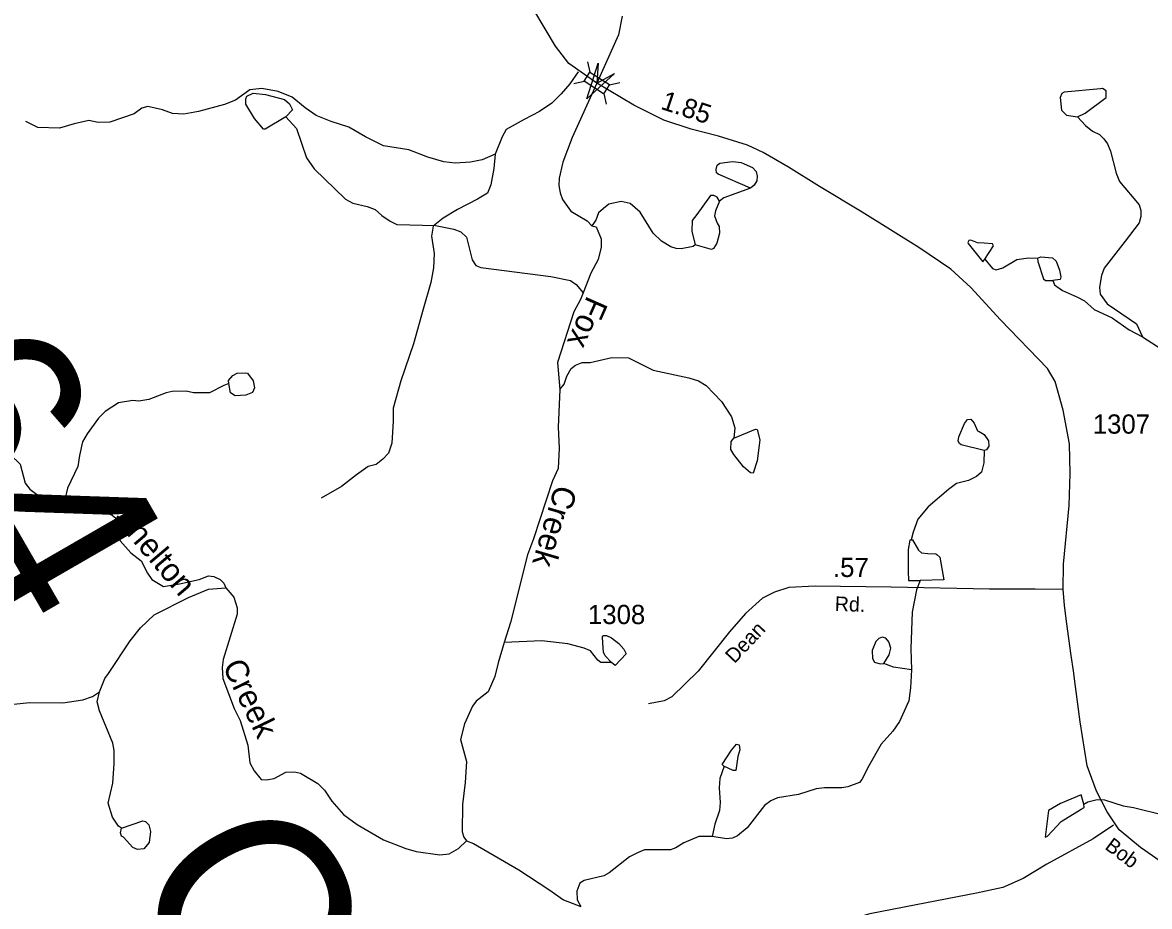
# Model space of a CAD drawing. Extents: x 2056842 to 2160602, y 826753 to 1016856.
# Drawn here: x 2076838 to 2084160, y 939218 to 944960 of the extents above; entities that cross this region are included whole.
import ezdxf

# ---------------------------------------------------------------- set-up
doc = ezdxf.new("R2010")
doc.units = 0
for name, color, linetype in [('Exist Hydrographic Creek Single Shore', 7, 'Continuous'), ('Exist Hydrographic Creek Single Shore Label', 7, 'Continuous'), ('Exist Hydrographic Misc Water Feature', 7, 'Continuous'), ('Exist Hydrographic Pond Under 1500 Sq Ft', 7, 'Continuous'), ('Exist Road Non-System Type 51', 7, 'Continuous'), ('Exist Road Secondary Mileage Hundredths English Label', 7, 'Continuous'), ('Exist Road Secondary Structure Culvert Number Label', 7, 'Continuous'), ('Exist Road Secondary Structure Standard Bridge Attributed CELL', 7, 'Continuous'), ('Exist Road Secondary Structure Standard Bridge CELL', 7, 'Continuous'), ('Exist Road Secondary Structure Standard Bridge Number Label', 7, 'Continuous'), ('Exist Road Secondary Type 51 Attributed', 7, 'Continuous'), ('Exist Road Secondary Type 51 Label', 7, 'Continuous'), ('Exist Road Secondary Type 51 Number Label', 7, 'Continuous')]:
    doc.layers.add(name, color=color, linetype=linetype)

msp = doc.modelspace()

# ---------------------------------------------------------------- linework, layer by layer
at = {"layer": 'Exist Hydrographic Creek Single Shore'}
for points in [[(2080734.4, 945000), (2080710.9, 944880), (2080569.3, 944566.1), (2080409, 944213.3), (2080347.6, 944053.1), (2080325.7, 943948.9), (2080322.1, 943900.7), (2080332.2, 943852.9), (2080346.1, 943809), (2080400.3, 943735), (2080506.7, 943671.5), (2080536.8, 943639.7)], [(2083692.5, 944347.5), (2083744.8, 944291.7), (2083788.9, 944253.9), (2083834.8, 944231.9), (2083862.9, 944204), (2083887.1, 944172.2), (2083907.2, 944124.2), (2083943.7, 943980.3), (2083965.9, 943926.4), (2084092.2, 943774.8), (2084104.5, 943738.8), (2084104.5, 943698.8), (2084092.6, 943658.8), (2084003, 943538.5), (2083865.6, 943364), (2083847.7, 943316.1), (2083836.1, 943240), (2083840.2, 943196), (2083884.2, 943132.2), (2084074.7, 943002.7), (2084114.9, 942918.9)], [(2080536.8, 943639.7), (2080564.9, 943631.5), (2080597.1, 943553.7), (2080597.3, 943499.6), (2080577.6, 943419.6), (2080529.8, 943331.7), (2080480.2, 943203.4)], [(2075679.6, 943426.4), (2075677.7, 943366.4), (2075706.2, 943314.3), (2075750.1, 943280.6), (2075900.3, 943213.2), (2076078.4, 943159.6), (2076326.7, 943076.3), (2076374.7, 943050.7), (2076452.9, 942976.9), (2076487.3, 942912.9), (2076539.7, 942765.1), (2076636.9, 942419.5), (2076653.3, 942277.4), (2076691.4, 942215.6), (2076821.7, 942089.8), (2076854.3, 941968.1), (2076886.3, 941928.4), (2076970.6, 941864.6), (2077020.4, 941846.5), (2077116.6, 941831.1)], [(2080480.2, 943203.4), (2080464.2, 943159.5), (2080420.5, 943079.3), (2080313.6, 942750.8), (2080328, 942574.9)], [(2084114.9, 942918.9), (2084235.1, 942839.2), (2084319.4, 942763.6), (2084351.6, 942695.6), (2084351.8, 942655.6), (2084331.9, 942627.6)], [(2080328, 942574.9), (2080318.7, 942331), (2080325.4, 942195), (2080317.7, 942062.9), (2080281.9, 941982.9), (2080157, 941606.5), (2080119.4, 941502.3), (2080008.8, 941061.9), (2079967.1, 940931.9)], [(2077116.6, 941831.1), (2077386.7, 941773.9), (2077420.9, 941759.8), (2077444.8, 941739.9), (2077457, 941636), (2077473.2, 941592), (2077541.5, 941514.1), (2077609.6, 941462.5), (2077650, 941382.6), (2077678, 941342.6), (2077754.2, 941297.1), (2077858.2, 941313.3), (2077986.1, 941341.8), (2078046, 941365.8), (2078082, 941362.1), (2078122, 941341.9), (2078146.1, 941318.1), (2078158.3, 941288.4)], [(2078158.3, 941288.4), (2078210.5, 941226.2), (2078232.7, 941156.5), (2078232.8, 941116.5), (2078141.7, 940822.1), (2078135.7, 940770), (2078140.1, 940698.1), (2078212.5, 940504.3), (2078252.9, 940424.7), (2078301.4, 940264.5), (2078315.8, 940150.7), (2078342, 940099), (2078388, 940042.9), (2078424.1, 940039.2), (2078472.2, 940049.3), (2078549.8, 940089.4), (2078605.9, 940091.5), (2078643.8, 940083.9), (2078756.3, 940016.2), (2078800.4, 939972.3), (2078848.4, 939902.4), (2078922.8, 939814.6), (2079013, 939751), (2079183.2, 939651.3), (2079327.4, 939593.9), (2079395.5, 939574.1), (2079549.6, 939552.5), (2079609.5, 939558.8), (2079671.3, 939594.9), (2079723.1, 939643.1)], [(2079967.1, 940931.9), (2079927.6, 940799.8), (2079906.1, 940711.6), (2079862.3, 940611.5), (2079786.3, 940551.4), (2079762.6, 940519.4), (2079709, 940403), (2079683.3, 940303.1), (2079721.7, 940159.3), (2079713.9, 940023.3), (2079696.5, 939879.2), (2079695.2, 939703.1), (2079705.2, 939667.1), (2079723.1, 939643.1)], [(2079723.1, 939643.1), (2079767.4, 939627.4), (2080061.8, 939456.2), (2080258.3, 939326.8), (2080352.4, 939261.2), (2080464.4, 939217.5)]]:
    msp.add_lwpolyline(points, dxfattribs=at)
at = {"layer": 'Exist Hydrographic Misc Water Feature'}
for p, q in [((2078549, 944347.5), (2078415.1, 944267.1)), ((2081568.2, 943882.9), (2081357.8, 943974.2)), ((2077481.3, 939726.3), (2077619.1, 939772.8))]:
    msp.add_line(p, q, dxfattribs=at)
for points in [[(2083842, 944530), (2083606, 944507.2), (2083590.2, 944499.2), (2083580.2, 944473.2)], [(2083692.5, 944347.5), (2083742.6, 944371.7), (2083878.1, 944472), (2083878.1, 944516.1), (2083854.1, 944532), (2083842, 944530)], [(2078415.1, 944267.1), (2078403.2, 944267), (2078345, 944336.8), (2078288.6, 944428.7), (2078288.6, 944464.7), (2078296.4, 944480.7)], [(2078296.4, 944480.7), (2078336.4, 944500.9), (2078416.3, 944491.1), (2078540.6, 944459.4), (2078572.6, 944431.6), (2078592.7, 944391.7), (2078549, 944347.5)], [(2083580.2, 944473.2), (2083588.4, 944391.2), (2083620.5, 944357.2), (2083692.5, 944347.5)], [(2078549, 944347.5), (2078617.1, 944271.7), (2078683.7, 944079.9), (2078731.9, 944010.1), (2078936.5, 943812.7), (2078984.5, 943786.9), (2079076.6, 943765.1), (2079128.7, 943745.3), (2079172.8, 943705.5), (2079226.9, 943669.7), (2079271, 943647.7), (2079520.9, 943640.6), (2079641.1, 943616.9), (2079685.2, 943599), (2079723.1, 943565.1), (2079759.6, 943417.3), (2079783.8, 943381.4), (2079815.8, 943367.4), (2080270, 943310.9), (2080397.9, 943283.3), (2080436.1, 943257.4), (2080480.2, 943203.5)], [(2081357.8, 943974.2), (2081347.7, 943984.2), (2081345.7, 944004.2), (2081351.6, 944032.2), (2081367.6, 944046.3), (2081451.7, 944056.5), (2081507.7, 944050.8), (2081525.7, 944042.8)], [(2081525.7, 944042.8), (2081581.7, 944016.9), (2081603.9, 943991.1), (2081611.9, 943961.1), (2081608, 943931), (2081592, 943903), (2081568.2, 943882.9)], [(2081568.2, 943882.9), (2081394.3, 943820.4), (2081366.4, 943798.2)], [(2081209.3, 943515.8), (2081195.2, 943503.8), (2081117.5, 943489.5), (2081085.5, 943491.4), (2081051.2, 943503.4), (2080989.3, 943539.1), (2080935, 943590.9), (2080850.7, 943728.6), (2080786.5, 943784.5), (2080726.4, 943796.3), (2080646.5, 943780), (2080612.4, 943751.9), (2080580.6, 943723.8), (2080562.8, 943675.8), (2080537, 943639.7)], [(2081366.4, 943798.2), (2081340.6, 943736.2), (2081334.6, 943704.1), (2081350.8, 943656.2), (2081365, 943634.3), (2081367, 943590.3), (2081349.2, 943526.2), (2081327.4, 943492.2), (2081313.3, 943484.2), (2081209.3, 943515.8)], [(2081366.4, 943798.2), (2081350.2, 943824.2), (2081330.3, 943836.2), (2081308.2, 943836.1), (2081218.6, 943711.8)], [(2081218.6, 943711.8), (2081188.8, 943673.7), (2081187, 943603.8), (2081209.3, 943515.8)], [(2083085.2, 943525.7), (2083043.1, 943529.5), (2082999.2, 943545.4), (2082987.1, 943543.4), (2082979.1, 943531.3), (2082983, 943523.3)], [(2082983, 943523.3), (2083077.6, 943405.6), (2083089.5, 943421.7)], [(2083089.5, 943421.7), (2083147.1, 943509.8), (2083139.1, 943521.8), (2083085.2, 943525.7)], [(2083089.5, 943421.7), (2083139.7, 943361.8), (2083163.7, 943353.9), (2083207.6, 943366.1), (2083297.4, 943420.3), (2083373.5, 943430.6), (2083433.3, 943428.7)], [(2083433.3, 943428.7), (2083453.4, 943436.8), (2083529.3, 943431.1), (2083553.5, 943409.2)], [(2083433.3, 943428.7), (2083435.6, 943406.8), (2083471.9, 943294.8), (2083484, 943283), (2083532, 943283.1)], [(2083553.5, 943409.2), (2083575.6, 943351.2), (2083583.8, 943307.3), (2083579.9, 943291.2), (2083532, 943283.1)], [(2083532, 943283.1), (2083543.9, 943255.2), (2083595.9, 943219.3), (2083692.1, 943175.6), (2083738.2, 943151.7), (2083800.4, 943095.8), (2083916.6, 943042.2), (2084027, 942962.7), (2084114.9, 942918.9)], [(2080328.2, 942575.1), (2080358.2, 942611.2), (2080374, 942663.3), (2080401.8, 942711.4), (2080431.8, 942733.4), (2080473.6, 942751.6), (2080525.7, 942751.7), (2080667.6, 942784.2), (2080775.4, 942782.4), (2080935.8, 942700.9), (2081168.1, 942651.7), (2081230, 942631.9), (2081280.1, 942602.1), (2081378.3, 942498.4), (2081444.7, 942398.6), (2081465, 942326.7), (2081459.1, 942258.6)], [(2078178.3, 942614.4), (2078176.2, 942634.4), (2078204.1, 942666.5), (2078232, 942682.6), (2078288, 942684.7)], [(2078288, 942684.7), (2078300.1, 942682.8), (2078336.1, 942632.8), (2078344.4, 942586.9), (2078332.5, 942556.9), (2078288.6, 942538.7)], [(2078178.3, 942614.4), (2078146.3, 942602.3), (2078052.4, 942554), (2077948.4, 942553.7), (2077900.4, 942565.6), (2077810.4, 942563.2), (2077770.4, 942555.1), (2077658.7, 942510.8), (2077594.7, 942500.6), (2077554.7, 942504.4), (2077462.6, 942488.2), (2077374.9, 942433.9), (2077331, 942389.7), (2077257.4, 942287.5), (2077227.6, 942235.4), (2077207.7, 942147.4), (2077198.1, 942075.3), (2077130.4, 941935.1), (2077116.7, 941879.1), (2077116.7, 941831.1)], [(2078288.6, 942538.7), (2078220.5, 942534.5), (2078188.5, 942554.4), (2078178.3, 942614.4)], [(2081459.1, 942258.6), (2081601, 942319.1), (2081611, 942315.1), (2081629.1, 942249.2), (2081623.3, 942215.1)], [(2083085.4, 942179.8), (2082937.3, 942217.2), (2082925.2, 942225.2), (2082917.2, 942241.2), (2082921.1, 942269.3), (2082958.8, 942355.3)], [(2082958.8, 942355.3), (2082976.7, 942381.3), (2082998.6, 942383.4), (2083020.8, 942357.4), (2083042.9, 942307.6), (2083053, 942303.6)], [(2081521.8, 942072.8), (2081459.5, 942152.6), (2081439.4, 942186.5), (2081441.3, 942238.6), (2081459.1, 942258.6)], [(2083053, 942303.6), (2083084.9, 942283.7), (2083113.2, 942241.8), (2083115.3, 942207.8), (2083101.4, 942183.8), (2083085.4, 942179.8)], [(2081623.3, 942215.1), (2081611.7, 942113.1), (2081585.8, 942033.1), (2081568, 942035), (2081521.8, 942072.8)], [(2083085.4, 942179.8), (2083083.5, 942099.7), (2083067.7, 942039.6), (2083035.9, 942011.6), (2082983.9, 941985.4), (2082905.9, 941965.2), (2082854.1, 941927), (2082722.6, 941814.6), (2082654.8, 941732.5), (2082625, 941648.3), (2082611.1, 941600.3)], [(2082611.1, 941600.3), (2082603.1, 941596.2), (2082591.4, 941536.2), (2082591.8, 941396.2), (2082594.1, 941334.2), (2082670.1, 941334.4)], [(2082611.1, 941600.3), (2082621.1, 941598.2), (2082659.5, 941532.4), (2082679.4, 941514.5), (2082719.3, 941510.6), (2082771.4, 941508.7), (2082779.4, 941504.7)], [(2082779.4, 941504.7), (2082797.5, 941486.8), (2082823.9, 941339), (2082670.1, 941334.4)], [(2082670.1, 941334.4), (2082646.1, 941274.4), (2082618.7, 941130.3), (2082609.4, 940894.3), (2082613.7, 940754.4)], [(2077338.6, 940611.8), (2077372.4, 940698), (2077396.2, 940730.1), (2077537.5, 940942.5), (2077605.3, 941026.7), (2077692.9, 941112.9), (2077916.6, 941225.6), (2078046.4, 941278.1), (2078158.4, 941288.3)], [(2080663.7, 940802.2), (2080595.8, 940802), (2080575.7, 940817.9), (2080527.5, 940877.8), (2080487.6, 940895.6), (2080381.3, 940923.3), (2080211.3, 940942.8), (2079967.3, 940932)], [(2080607.5, 940928), (2080605.3, 940970.1), (2080613.3, 940978.1), (2080633.1, 940978.2), (2080665.3, 940962.3), (2080713.3, 940926.4), (2080745.5, 940888.5)], [(2080663.7, 940802.2), (2080623.7, 940846.1), (2080611.6, 940870.1), (2080607.5, 940928)], [(2080745.5, 940888.5), (2080759.5, 940858.5), (2080687.9, 940782.3), (2080663.7, 940802.2)], [(2082613.7, 940754.4), (2082497.7, 940772), (2082433.7, 940795.8)], [(2082613.7, 940754.4), (2082608.2, 940638.3), (2082596.3, 940552.3), (2082534.8, 940418.1), (2082493, 940355.9), (2082417.3, 940271.7), (2082335.7, 940131.5), (2082292, 940043.3), (2082276, 940023.3), (2082200.1, 939995), (2082160.2, 939988.9), (2082048.2, 939988.6), (2081994.3, 939982.4), (2081880.5, 939944.1), (2081742.5, 939923.6), (2081700.4, 939903.5), (2081658.6, 939873.3), (2081547.1, 939729.1), (2081483.1, 939676.8), (2081451.3, 939660.7), (2081411.3, 939656.6), (2081319.2, 939672.3)], [(2076288.3, 940058.5), (2076348.2, 940122.7), (2076396.2, 940134.9), (2076545.8, 940213.3), (2076573.7, 940237.4), (2076591.8, 940273.5), (2076615.1, 940413.6), (2076647.1, 940463.7), (2076686.9, 940497.8), (2076780.8, 940532.1), (2076882.7, 940542.4), (2077098.9, 940541.1), (2077230.7, 940559.6), (2077292.6, 940581.7), (2077338.6, 940611.8)], [(2077481.3, 939726.3), (2077461.4, 939738.2), (2077423.1, 939798.1), (2077394.8, 939888.1), (2077424.5, 940018.1), (2077434.1, 940146.2), (2077433.7, 940230.1), (2077425.5, 940278.1), (2077339, 940487.8), (2077322.8, 940547.8), (2077338.6, 940611.8)], [(2081395.7, 940128.5), (2081368, 940048.5), (2081364.4, 939988.4), (2081370.5, 939892.5), (2081366.6, 939840.5), (2081337.1, 939752.4), (2081319.2, 939672.3)], [(2083734.3, 939881.9), (2083716.3, 939941.7), (2083582.4, 939887.4)], [(2083734.3, 939881.9), (2083760.4, 939898), (2083820.3, 939912.1), (2083868.2, 939910.3), (2083988.4, 939870.7), (2084056.5, 939860.8), (2084248.6, 939813.5), (2084478.7, 939762.2), (2084698.7, 939744.9), (2084966.7, 939747.8)], [(2083582.4, 939887.4), (2083504.5, 939841.2), (2083483.2, 939667.1), (2083497.1, 939675.2)], [(2083497.1, 939675.2), (2083586.7, 939769.4), (2083716.5, 939849.8), (2083736.6, 939859.8), (2083734.3, 939881.9)], [(2077619.1, 939772.8), (2077637.1, 939768.8), (2077659.3, 939748.9), (2077669.3, 939704.9), (2077661.5, 939632.9), (2077625.6, 939592.7)], [(2077625.6, 939592.7), (2077585.7, 939588.6), (2077555.7, 939600.5), (2077493.4, 939668.4), (2077481.5, 939674.3), (2077473.5, 939696.3), (2077481.3, 939726.3)], [(2081319.2, 939672.3), (2081231.3, 939672.1), (2081135.5, 939631.7), (2081083.6, 939597.7), (2081047.6, 939585.5), (2080879.6, 939584.9), (2080833.5, 939566.8), (2080781.6, 939540.6), (2080650, 939436.3), (2080614.1, 939416.1), (2080486.1, 939385.7), (2080458.2, 939369.6), (2080440.4, 939317.6), (2080440.6, 939261.6), (2080464.6, 939217.7)]]:
    msp.add_lwpolyline(points, dxfattribs=at)
at = {"layer": 'Exist Hydrographic Pond Under 1500 Sq Ft'}
for points in [[(2082466.9, 940937.7), (2082447, 940959.5), (2082422.9, 940967.5), (2082401.1, 940957.5), (2082383, 940939.5), (2082359.1, 940881.2)], [(2082433.5, 940795.7), (2082469.4, 940851.7), (2082479.2, 940895.8), (2082466.9, 940937.7)], [(2082359.1, 940881.2), (2082361.3, 940827.4), (2082373.6, 940803.5), (2082409.5, 940793.6), (2082433.5, 940795.7)], [(2081445.2, 940232.4), (2081477.3, 940272.5), (2081493.2, 940268.5), (2081497.5, 940234.6), (2081485.4, 940192.6)], [(2081395.5, 940128.5), (2081383.6, 940140.2), (2081445.2, 940232.4)], [(2081485.4, 940192.6), (2081471.7, 940100.6), (2081455.6, 940100.6), (2081395.5, 940128.5)]]:
    msp.add_lwpolyline(points, dxfattribs=at)
at = {"layer": 'Exist Road Non-System Type 51'}
for points in [[(2080448.2, 944638.4), (2080394.4, 944562), (2080338.4, 944496.4), (2080276, 944435.6), (2080196.1, 944382.8), (2080096.9, 944330), (2079980.2, 944264.4), (2079953.4, 944217.1), (2079908.6, 944103.5)], [(2079908.6, 944103.5), (2079825.2, 944068.1), (2079748.4, 944052.1), (2079649.3, 944045.7), (2079575.7, 944055.3), (2079471.8, 944084.1), (2079347, 944133.7), (2079183.9, 944159.3), (2079066.8, 944216.6), (2078958, 944279.1), (2078842.9, 944317.5), (2078745.3, 944355.9), (2078673.4, 944405.5), (2078590.2, 944475.9), (2078499.1, 944512.7), (2078393.5, 944531.9), (2078315.2, 944522.3), (2078222.4, 944455.1), (2078149.5, 944427.9), (2077981.6, 944381.5), (2077885.6, 944363.9), (2077812.1, 944368.7), (2077748.1, 944392.7), (2077652.1, 944413.5), (2077613.8, 944403.9), (2077562.6, 944365.5), (2077405.2, 944312.7), (2077328.4, 944311.1), (2077269.3, 944322.3), (2077173.3, 944301.5), (2077077.4, 944272.7), (2076938.2, 944277.5), (2076859.9, 944315.9)], [(2079908.6, 944103.5), (2079900.6, 944012.3), (2079881.4, 943905.1), (2079859, 943852.3), (2079794.3, 943811.5), (2079663.1, 943745.9), (2079572, 943688.3), (2079506.4, 943637.1), (2079495.2, 943571.5), (2079512.8, 943459.4), (2079508, 943366.6), (2079490.4, 943270.6), (2079441.2, 943097.4), (2079377.2, 942873.4), (2079295.7, 942631.8), (2079246.3, 942455.1), (2079246.3, 942370.3), (2079236.7, 942227.9), (2079216.7, 942163.1), (2079178.3, 942123.1), (2079135.2, 942089.5), (2079084, 942076.7), (2079007.2, 942022.2), (2078911.3, 941945.4), (2078778.6, 941870.2)], [(2083927.2, 939746.2), (2083794, 939657), (2083493.4, 939492.2), (2083339.9, 939399.4), (2083206.2, 939341), (2083035.1, 939304.2), (2082710.5, 939240.1), (2082343.5, 939170.5), (2082206, 939130.5), (2082090.9, 939055.3), (2081964.5, 938927.3), (2081908.6, 938844.1), (2081891.1, 938782.1), (2081891.1, 938706.9), (2081932.7, 938580.5), (2082005.4, 938427.7)]]:
    msp.add_lwpolyline(points, dxfattribs=at)
at = {"layer": 'Exist Road Secondary Structure Standard Bridge Attributed CELL'}
msp.add_lwpolyline([(2080683.7, 944627.8), (2080503.6, 944463.4), (2080577.3, 944695.8), (2080569.3, 944566.1)], close=True, dxfattribs=at)
at = {"layer": 'Exist Road Secondary Structure Standard Bridge CELL'}
for p, q in [((2080509.6, 944705.1), (2080524.4, 944637.7)), ((2080418.9, 944563.4), (2080486.3, 944578.2)), ((2080651.5, 944555.9), (2080718.9, 944570.7)), ((2080614.3, 944497.8), (2080629.1, 944430.4))]:
    msp.add_line(p, q, dxfattribs=at)
msp.add_lwpolyline([(2080524.4, 944637.7), (2080651.7, 944556.2), (2080613.6, 944496.8), (2080486.3, 944578.2)], close=True, dxfattribs=at)
at = {"layer": 'Exist Road Secondary Type 51 Attributed'}
for points in [[(2080569.3, 944566.1), (2080386.9, 944693.3), (2080300.6, 944806.9), (2080086.7, 945167.8), (2079925.2, 945449.4), (2079824.6, 945635.9), (2079691.9, 945940), (2079589.8, 946195.2), (2079369.5, 946730.2), (2079174.6, 947222.4), (2078951.6, 947754.4), (2078757.3, 948225.7), (2078659.8, 948457.1), (2078629.4, 948567.5), (2078613.5, 948660.4), (2078607.1, 948774), (2078612.9, 948865.8)], [(2083599.4, 941277.2), (2083602.2, 941441.6), (2083637.3, 941822.8), (2083643.7, 942030.8), (2083640.5, 942222.8), (2083599.2, 942441.1), (2083546.4, 942626.8), (2083496.8, 942711.6), (2083192.1, 943027.4), (2082998.6, 943238.6), (2082869.1, 943357), (2082661.8, 943498.6), (2082294, 943727.4), (2082016.6, 943894.6), (2081815.1, 944021), (2081650.4, 944115.4), (2081548.1, 944163.4), (2081360.5, 944220.5), (2081183, 944266.9), (2081003.9, 944326.1), (2080810.4, 944422.2), (2080569.3, 944566.1)], [(2083599.4, 941277.2), (2083417.1, 941278.1), (2083121.3, 941279.7), (2082481, 941292.4), (2081987.8, 941297.2), (2081816.7, 941289.2), (2081723.9, 941258.8), (2081645.6, 941220.4), (2081535.2, 941121.2), (2081431.7, 941001.5), (2081227, 940745.4), (2081056.3, 940579.8), (2081006.8, 940552.6), (2080906, 940533.4)], [(2086662.4, 938897), (2086606.5, 938897), (2086431.8, 938947), (2085847.6, 939095.3), (2085382.3, 939217), (2084834.5, 939357.6), (2084403.5, 939464.3), (2084229.2, 939512.3), (2084101.3, 939600.3), (2083963.8, 939715.5), (2083885.5, 939832.3), (2083815.2, 939967.5), (2083754.5, 940130.7), (2083710.5, 940416.3), (2083679.7, 940646.4), (2083666.1, 940747.2), (2083651.7, 940847.2), (2083620.1, 941068.4), (2083607.4, 941175.6), (2083599.4, 941277.2)]]:
    msp.add_lwpolyline(points, dxfattribs=at)

# ---------------------------------------------------------------- texts
at = {"layer": 'Exist Hydrographic Creek Single Shore Label'}
for s, rotation, p in [('Fox', 246.22329, (2080507.8, 943191.3)), ('Creek', 253.50747, (2080300.7, 941963.5)), ('Shelton', 310.22444, (2077422.1, 941741.9)), ('Creek', 295.78834, (2078134.4, 940780.7))]:
    msp.add_text(s, height=150, rotation=rotation, dxfattribs=at).set_placement(p)
at = {"layer": 'Exist Road Secondary Mileage Hundredths English Label'}
for s, rotation, p in [('1.85', 341.70694, (2080978.1, 944400.5)), ('.57', 359.4452, (2082103, 941358.6))]:
    msp.add_text(s, height=125, rotation=rotation, dxfattribs=at).set_placement(p)
at = {"layer": 'Exist Road Secondary Structure Culvert Number Label'}
msp.add_text('C26', height=1230.31, rotation=300, dxfattribs=at).set_placement((2077494.1, 939426.9))
at = {"layer": 'Exist Road Secondary Structure Standard Bridge Number Label'}
msp.add_text('164', height=1230.31, rotation=300, dxfattribs=at).set_placement((2075382.9, 943321.3))
at = {"layer": 'Exist Road Secondary Type 51 Label'}
for s, rotation, p in [('Rd.', 358.28858, (2082114.5, 941136.9)), ('Dean', 46.6373, (2081463.6, 940791)), ('Bob', 323.01459, (2083864.2, 939595.6))]:
    msp.add_text(s, height=95, rotation=rotation, dxfattribs=at).set_placement(p)
at = {"layer": 'Exist Road Secondary Type 51 Number Label'}
for s, p in [('1307', (2083791.8, 942288.9)), ('1308', (2080512, 941051.8))]:
    msp.add_text(s, height=125, dxfattribs=at).set_placement(p)

doc.saveas('drawing.dxf')
